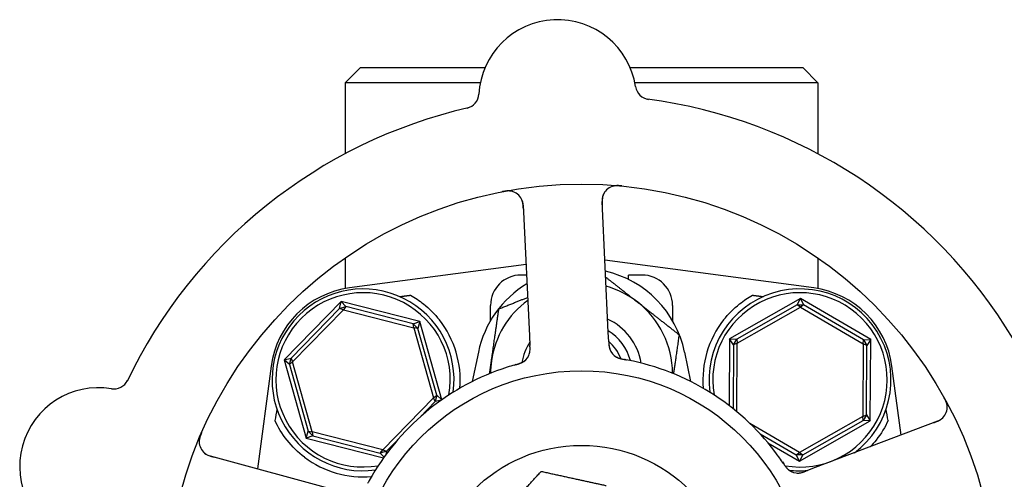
# Model space of a CAD drawing. Header units: inches. Extents: x 36 to 1719, y -84 to 1122.
# Tile 351 of 558: x 948.1 to 952.16, y 421.79 to 423.68. Entities that reach past the tile are written whole.
import ezdxf

# ---------------------------------------------------------------- set-up
doc = ezdxf.new("R2010")
doc.units = ezdxf.units.IN
doc.header["$LTSCALE"] = 48
doc.header["$MEASUREMENT"] = 0
doc.layers.add('Visible (ANSI)', color=7, linetype='Continuous', lineweight=30)

msp = doc.modelspace()

# ---------------------------------------------------------------- linework, layer by layer
at = {"layer": 'Visible (ANSI)'}
for p, q in [((949.50643, 423.48639), (949.44393, 423.42389)), ((949.50643, 423.48639), (950.02002, 423.48639)), ((950.61803, 423.48639), (951.32893, 423.48639)), ((951.32893, 423.48639), (951.39143, 423.42389)), ((950.00056, 423.42389), (949.44393, 423.42389)), ((949.44393, 423.42389), (949.44393, 423.13122)), ((951.39143, 423.42389), (950.63748, 423.42389)), ((951.39143, 423.42389), (951.39143, 423.13122)), ((950.17742, 422.91879), (950.20322, 422.38008)), ((950.52785, 422.39563), (950.50205, 422.93434)), ((949.44393, 422.70152), (949.44393, 422.57511)), ((950.18911, 422.67471), (949.46102, 422.57779)), ((951.37434, 422.57779), (950.51363, 422.69237)), ((951.39143, 422.70152), (951.39143, 422.57511)), ((950.1912, 422.63107), (950.16768, 422.63107)), ((950.61143, 422.61252), (950.61143, 422.63107)), ((950.66768, 422.63107), (950.61143, 422.63107)), ((949.42682, 422.52194), (949.19248, 422.28172)), ((949.42079, 422.49339), (949.42682, 422.52194)), ((949.42079, 422.49339), (949.44684, 422.50072)), ((949.42682, 422.52194), (949.44684, 422.50072)), ((949.75202, 422.43911), (949.42682, 422.52194)), ((949.44684, 422.50072), (949.43659, 422.4872)), ((949.72428, 422.43005), (949.44684, 422.50072)), ((950.04268, 422.44286), (950.04268, 422.50607)), ((950.79268, 422.50607), (950.79268, 422.44286)), ((951.31939, 422.53447), (951.02792, 422.36816)), ((951.30573, 422.50869), (951.05707, 422.36681)), ((951.30573, 422.50869), (951.31939, 422.53447)), ((951.30573, 422.50869), (951.33279, 422.50855)), ((951.31921, 422.49839), (951.30573, 422.50869)), ((951.33279, 422.50855), (951.31921, 422.49839)), ((951.31939, 422.53447), (951.33279, 422.50855)), ((951.60916, 422.3652), (951.31939, 422.53447)), ((951.58, 422.36414), (951.33279, 422.50855)), ((949.42079, 422.49339), (949.22088, 422.28846)), ((949.22745, 422.27282), (949.43659, 422.4872)), ((949.43659, 422.4872), (949.42079, 422.49339)), ((949.43659, 422.4872), (949.72682, 422.41328)), ((951.05907, 422.34996), (951.31921, 422.49839)), ((951.31921, 422.49839), (951.57782, 422.34732)), ((949.72428, 422.43005), (949.75202, 422.43911)), ((949.72428, 422.43005), (949.74365, 422.41115)), ((949.72682, 422.41328), (949.72428, 422.43005)), ((949.75202, 422.43911), (949.74365, 422.41115)), ((949.84262, 422.117), (949.75202, 422.43911)), ((949.74365, 422.41115), (949.72682, 422.41328)), ((949.72682, 422.41328), (949.80792, 422.12497)), ((949.82117, 422.13555), (949.74365, 422.41115)), ((950.20322, 422.38008), (950.20513, 422.34022)), ((950.52975, 422.35579), (950.52785, 422.39563)), ((951.02792, 422.36816), (951.02651, 422.09219)), ((951.02792, 422.36816), (951.05707, 422.36681)), ((951.04342, 422.34344), (951.02792, 422.36816)), ((951.04342, 422.34344), (951.04207, 422.08)), ((951.04342, 422.34344), (951.05707, 422.36681)), ((951.05907, 422.34996), (951.04342, 422.34344)), ((951.05707, 422.36681), (951.05907, 422.34996)), ((951.05763, 422.06731), (951.05907, 422.34996)), ((951.57782, 422.34732), (951.57629, 422.04782)), ((951.57782, 422.34732), (951.58, 422.36414)), ((951.59341, 422.34063), (951.57782, 422.34732)), ((951.58, 422.36414), (951.60916, 422.3652)), ((951.58, 422.36414), (951.59341, 422.34063)), ((951.59195, 422.05434), (951.59341, 422.34063)), ((951.60916, 422.3652), (951.59341, 422.34063)), ((951.60745, 422.02962), (951.60916, 422.3652)), ((949.99277, 422.31344), (949.96709, 422.19162)), ((950.86827, 422.19162), (950.8426, 422.31344)), ((949.19248, 422.28172), (949.22088, 422.28846)), ((949.2142, 422.26223), (949.19248, 422.28172)), ((949.19248, 422.28172), (949.28335, 421.95868)), ((949.2142, 422.26223), (949.22088, 422.28846)), ((949.22745, 422.27282), (949.2142, 422.26223)), ((949.2142, 422.26223), (949.29171, 421.98663)), ((949.22088, 422.28846), (949.22745, 422.27282)), ((949.30854, 421.98451), (949.22745, 422.27282)), ((949.13878, 422.25555), (949.08234, 421.83159)), ((951.73442, 421.97131), (951.69658, 422.25555)), ((949.80792, 422.12497), (949.82117, 422.13555)), ((949.82117, 422.13555), (949.81449, 422.10933)), ((949.82117, 422.13555), (949.84218, 422.11669)), ((949.80792, 422.12497), (949.59878, 421.91058)), ((949.75091, 422.04415), (949.81449, 422.10933)), ((949.81449, 422.10933), (949.80792, 422.12497)), ((949.84047, 422.11549), (949.81449, 422.10933)), ((951.57629, 422.04782), (951.59195, 422.05434)), ((951.59195, 422.05434), (951.5783, 422.03098)), ((951.59195, 422.05434), (951.60745, 422.02962)), ((951.31615, 421.8994), (951.11175, 422.0188)), ((951.31597, 421.86331), (951.60745, 422.02962)), ((951.57629, 422.04782), (951.31615, 421.8994)), ((951.32963, 421.8891), (951.5783, 422.03098)), ((951.88405, 422.02797), (951.37968, 421.83697)), ((951.5783, 422.03098), (951.57629, 422.04782)), ((951.60745, 422.02962), (951.5783, 422.03098)), ((949.28335, 421.95868), (949.29171, 421.98663)), ((949.29171, 421.98663), (949.30854, 421.98451)), ((949.31109, 421.96773), (949.29171, 421.98663)), ((949.30854, 421.98451), (949.31109, 421.96773)), ((949.59878, 421.91058), (949.30854, 421.98451)), ((951.15301, 421.9766), (951.30257, 421.88923)), ((949.31109, 421.96773), (949.28335, 421.95868)), ((949.28335, 421.95868), (949.60207, 421.87749)), ((949.31109, 421.96773), (949.58852, 421.89707)), ((949.61457, 421.9044), (949.65613, 421.947)), ((951.18555, 421.9395), (951.31597, 421.86331)), ((949.58852, 421.89707), (949.59878, 421.91058)), ((949.61457, 421.9044), (949.58852, 421.89707)), ((949.60419, 421.88046), (949.58852, 421.89707)), ((949.59878, 421.91058), (949.61457, 421.9044)), ((949.61457, 421.9044), (949.61171, 421.89085)), ((951.30257, 421.88923), (951.31615, 421.8994)), ((951.31615, 421.8994), (951.32963, 421.8891)), ((949.40866, 421.74257), (948.88835, 421.88451)), ((951.32963, 421.8891), (951.30257, 421.88923)), ((951.31597, 421.86331), (951.30257, 421.88923)), ((951.32963, 421.8891), (951.31597, 421.86331)), ((951.37968, 421.83697), (951.34236, 421.82283))]:
    msp.add_line(p, q, dxfattribs=at)
for radius in [1.7075, 0.9375, 0.62992]:
    msp.add_circle((950.41768, 421.29889), radius, dxfattribs=at)
for centre, radius, start, end in [((950.31902, 423.35903), 0.325, 8.66113, 176.82247), ((950.7021, 423.41738), 0.0625, 188.66113, 262.3534), ((949.93212, 423.38051), 0.0625, 283.1302, 356.82247), ((950.41768, 421.29889), 2.075, 30.99965, 82.48395), ((950.41768, 421.29889), 2.075, 102.99965, 154.48395), ((950.56447, 422.93733), 0.0625, 84.88035, 182.7418), ((950.11499, 422.9158), 0.0625, 2.7418, 100.60325), ((950.16768, 422.50607), 0.125, 90, 180), ((950.41768, 422.22389), 0.43425, 11.9007, 76.93978), ((950.66768, 422.50607), 0.125, 0, 90), ((950.41768, 422.22389), 0.43425, 121.17296, 168.0993), ((950.41768, 422.22389), 0.375, 51.86636, 74.36047), ((949.5105, 422.20607), 0.375, 97.58266, 172.41734), ((949.51768, 422.19889), 0.375, 352.17396, 277.82604), ((949.51768, 422.19889), 0.35937, 350.02465, 279.97535), ((951.31768, 422.19889), 0.375, 306.768, 187.82604), ((951.31768, 422.19889), 0.35938, 260.11375, 189.97535), ((951.32486, 422.20607), 0.375, 7.58266, 82.41734), ((950.41768, 422.22389), 0.375, 126.19988, 171.86636), ((950.41768, 422.22389), 0.375, 0.30971, 51.86636), ((949.51768, 422.19889), 0.4, 355.00108, 38.18136), ((950.41768, 422.22389), 0.25014, 10.1825, 64.52865), ((951.31768, 422.19889), 0.4, 141.81864, 184.99892), ((950.41768, 422.22389), 0.2085, 15.16457, 58.18951), ((950.41768, 422.22389), 0.25014, 148.48685, 169.24876), ((950.41768, 422.22389), 0.17375, 21.10141, 49.85206), ((950.14327, 422.32534), 0.0625, 305.2706, 346.30345), ((950.59275, 422.34687), 0.0625, 200.31583, 240.22862), ((950.41768, 422.22389), 0.375, 171.86636, 179.69029), ((950.41768, 422.22389), 0.17375, 20.82679, 20.82693), ((950.41768, 421.29889), 1, 35.83299, 77.65061), ((950.41768, 421.29889), 1, 107.83299, 149.65061), ((948.49077, 422.22404), 0.0625, 260.66113, 334.3534), ((948.42789, 421.84168), 0.325, 80.66113, 248.82247), ((951.86192, 422.08642), 0.0625, 290.7418, 28.60325), ((948.9048, 421.94481), 0.0625, 156.88035, 254.7418), ((949.51768, 422.19889), 0.4, 232.97261, 274.99892), ((951.3091, 421.87707), 0.0625, 233.2706, 274.30345), ((951.31768, 422.19889), 0.375, 263.08462, 274.7156)]:
    msp.add_arc(centre, radius, start, end, dxfattribs=at)
for centre, major_axis, start_param, end_param in [((948.91972, 419.18906), (0.57653, 4.33091), 0.8462542, 0.8607442), ((951.91564, 419.18906), (-0.57653, 4.33091), 5.4224411, 5.4369311)]:
    msp.add_ellipse(centre, major_axis=major_axis, ratio=0.0429148, start_param=start_param, end_param=end_param, dxfattribs=at)
for points, knots in [([(950.58431, 422.99824), (950.5835, 422.99832), (950.5827, 422.9984), (950.57929, 422.99872), (950.57659, 422.99894), (950.57159, 422.99922), (950.56928, 422.9993), (950.56426, 422.99933), (950.56149, 422.99925), (950.55707, 422.99894), (950.55527, 422.99875), (950.5519, 422.99827), (950.55033, 422.99798), (950.54725, 422.99731), (950.54576, 422.9969), (950.54394, 422.99634), (950.54342, 422.99617), (950.543, 422.99602)], [0, 0, 0, 0, 0.00673636, 0.00673636, 0.02806078, 0.02806078, 0.0453371, 0.0453371, 0.06652159, 0.06652159, 0.08352225, 0.08352225, 0.101589, 0.101589, 0.12223492, 0.12223492, 0.13206643, 0.13206643, 0.13206643, 0.13206643]), ([(950.13065, 422.97631), (950.1301, 422.97644), (950.1294, 422.9766), (950.12695, 422.97708), (950.12498, 422.97738), (950.12094, 422.97772), (950.11913, 422.9778), (950.11475, 422.97783), (950.11203, 422.97772), (950.1069, 422.97732), (950.10446, 422.97705), (950.09941, 422.97636), (950.09677, 422.97592), (950.09262, 422.97516), (950.09105, 422.97486), (950.08945, 422.97455)], [0.10313051, 0.10313051, 0.10313051, 0.10313051, 0.11603194, 0.11603194, 0.14472132, 0.14472132, 0.16305353, 0.16305353, 0.18481803, 0.18481803, 0.20320409, 0.20320409, 0.22373688, 0.22373688, 0.23709216, 0.23709216, 0.23709216, 0.23709216]), ([(950.17821, 422.90233), (950.17818, 422.90295), (950.17815, 422.90357), (950.17805, 422.90561), (950.17798, 422.90702), (950.17759, 422.91377), (950.17713, 422.91894), (950.17594, 422.92704), (950.17525, 422.93039), (950.17304, 422.93867), (950.17101, 422.94346), (950.16934, 422.94663), (950.16917, 422.94694), (950.16902, 422.94722)], [0, 0, 0, 0, 0.00480624, 0.00480624, 0.01589597, 0.01589597, 0.05833406, 0.05833406, 0.09384639, 0.09384639, 0.15340885, 0.15340885, 0.16065924, 0.16065924, 0.16065924, 0.16065924]), ([(950.50792, 422.96394), (950.50765, 422.96333), (950.50732, 422.96256), (950.50607, 422.95942), (950.50528, 422.95706), (950.50373, 422.95034), (950.50306, 422.94606), (950.50244, 422.93771), (950.50234, 422.93375), (950.50243, 422.92785), (950.50248, 422.92608), (950.50263, 422.9222), (950.50273, 422.92006), (950.50283, 422.91794)], [0.11682073, 0.11682073, 0.11682073, 0.11682073, 0.13209763, 0.13209763, 0.17640845, 0.17640845, 0.22121697, 0.22121697, 0.25582457, 0.25582457, 0.27005755, 0.27005755, 0.2865375, 0.2865375, 0.2865375, 0.2865375]), ([(949.71326, 422.54782), (949.73109, 422.53782), (949.74931, 422.52577), (949.7907, 422.49283), (949.81318, 422.47021), (949.83211, 422.44615)], [0.52955844, 0.52955844, 0.52955844, 0.52955844, 0.6981502, 0.6981502, 0.92955653, 0.92955653, 0.92955653, 0.92955653]), ([(951.00326, 422.44615), (951.02221, 422.47025), (951.04473, 422.49289), (951.08613, 422.52581), (951.1043, 422.53784), (951.1221, 422.54782)], [2.4581256, 2.4581256, 2.4581256, 2.4581256, 2.68988255, 2.68988255, 2.85814401, 2.85814401, 2.85814401, 2.85814401]), ([(950.20375, 422.30959), (950.20375, 422.30959), (950.20375, 422.30959), (950.20376, 422.30962), (950.20378, 422.30969), (950.20386, 422.31001), (950.20394, 422.31032), (950.20427, 422.31175), (950.20467, 422.31366), (950.20504, 422.31637), (950.20512, 422.31707), (950.20551, 422.32088), (950.20564, 422.32426), (950.20554, 422.33021), (950.20549, 422.33206), (950.20537, 422.33498), (950.20532, 422.33599), (950.20523, 422.33804), (950.20518, 422.33911), (950.20513, 422.34016)], [0.05598665, 0.05598665, 0.05598665, 0.05598665, 0.056873, 0.056873, 0.06006969, 0.06006969, 0.06858048, 0.06858048, 0.09786866, 0.09786866, 0.10758076, 0.10758076, 0.14991048, 0.14991048, 0.16694481, 0.16694481, 0.17567446, 0.17567446, 0.18444701, 0.18444701, 0.18444701, 0.18444701]), ([(950.52976, 422.35563), (950.52981, 422.35466), (950.52985, 422.35368), (950.52995, 422.35178), (950.53, 422.35085), (950.53015, 422.34814), (950.53025, 422.34641), (950.53047, 422.34363), (950.53056, 422.34253), (950.53098, 422.33832), (950.53138, 422.33569), (950.53216, 422.33172), (950.53265, 422.32974), (950.53355, 422.32685), (950.53382, 422.32606), (950.53423, 422.32492), (950.53439, 422.32449), (950.53447, 422.32429), (950.53448, 422.32427), (950.53448, 422.32427)], [0, 0, 0, 0, 0.00805947, 0.00805947, 0.01607833, 0.01607833, 0.0318321, 0.0318321, 0.04288224, 0.04288224, 0.07619177, 0.07619177, 0.108399, 0.108399, 0.12047641, 0.12047641, 0.12953115, 0.12953115, 0.13163232, 0.13163232, 0.13163232, 0.13163232]), ([(950.53019, 422.3475), (950.53026, 422.34645), (950.53034, 422.3454), (950.5307, 422.34126), (950.53109, 422.33809), (950.53217, 422.33219), (950.53286, 422.32938), (950.53422, 422.32513), (950.5348, 422.32355), (950.53568, 422.32144), (950.53595, 422.32081), (950.53627, 422.32011), (950.53633, 422.31998), (950.53639, 422.31985)], [0.016833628, 0.016833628, 0.016833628, 0.016833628, 0.024996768, 0.024996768, 0.048690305, 0.048690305, 0.071674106, 0.071674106, 0.086017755, 0.086017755, 0.092484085, 0.092484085, 0.093980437, 0.093980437, 0.093980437, 0.093980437]), ([(950.20192, 422.30374), (950.20201, 422.30401), (950.20211, 422.3043), (950.20248, 422.30539), (950.20275, 422.30627), (950.20348, 422.30882), (950.2039, 422.31057), (950.20491, 422.31581), (950.20531, 422.31955), (950.20559, 422.32634), (950.20556, 422.32943), (950.20547, 422.33239)], [0.094581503, 0.094581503, 0.094581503, 0.094581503, 0.09763667, 0.09763667, 0.105884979, 0.105884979, 0.120706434, 0.120706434, 0.149461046, 0.149461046, 0.17255876, 0.17255876, 0.17255876, 0.17255876]), ([(950.14745, 422.26168), (950.13976, 422.25951), (950.12892, 422.25634), (950.11944, 422.25338), (950.11666, 422.25251), (950.11398, 422.25166), (950.11144, 422.25084)], [0.48416631, 0.48416631, 0.48416631, 0.48416631, 0.88318571, 0.88318571, 0.88318571, 1, 1, 1, 1]), ([(950.13964, 422.25946), (950.14279, 422.26037), (950.14591, 422.26126), (950.15163, 422.26298), (950.15424, 422.26379), (950.15908, 422.2654), (950.16135, 422.2662), (950.16504, 422.26759), (950.16654, 422.26819), (950.1698, 422.26956), (950.17146, 422.27031), (950.17441, 422.27175), (950.17568, 422.27243), (950.17856, 422.27406), (950.17995, 422.27495), (950.18231, 422.27661), (950.18335, 422.27741), (950.1842, 422.27812)], [0, 0, 0, 0, 0.02532917, 0.02532917, 0.0459278, 0.0459278, 0.06431611, 0.06431611, 0.0780154, 0.0780154, 0.09688899, 0.09688899, 0.11755371, 0.11755371, 0.15067697, 0.15067697, 0.17984281, 0.17984281, 0.17984281, 0.17984281]), ([(950.14745, 422.26169), (950.14832, 422.26193), (950.14919, 422.26217), (950.15094, 422.26266), (950.15182, 422.26291), (950.15504, 422.26384), (950.15743, 422.26456), (950.1621, 422.26607), (950.16442, 422.26689), (950.16786, 422.26824), (950.16914, 422.26878), (950.17209, 422.2701), (950.17363, 422.27088), (950.17594, 422.27215), (950.17684, 422.27269), (950.17855, 422.27376), (950.17936, 422.27432), (950.17996, 422.27473), (950.18006, 422.27481), (950.18006, 422.27481)], [0, 0, 0, 0, 0.00712604, 0.00712604, 0.01419238, 0.01419238, 0.03284312, 0.03284312, 0.05207098, 0.05207098, 0.06472354, 0.06472354, 0.08419423, 0.08419423, 0.09866358, 0.09866358, 0.11516786, 0.11516786, 0.12167905, 0.12167905, 0.12167905, 0.12167905]), ([(950.55634, 422.29607), (950.55678, 422.29577), (950.55724, 422.29547), (950.55854, 422.29464), (950.55944, 422.2941), (950.56099, 422.29327), (950.56141, 422.29305), (950.56307, 422.29221), (950.56454, 422.29153), (950.56776, 422.29021), (950.56939, 422.2896), (950.57252, 422.28854), (950.57389, 422.2881), (950.57781, 422.28695), (950.58061, 422.28621), (950.58586, 422.28496), (950.58834, 422.28442), (950.594, 422.28326), (950.59719, 422.28266), (950.60115, 422.28192), (950.60191, 422.28177), (950.60268, 422.28163)], [0.13529989, 0.13529989, 0.13529989, 0.13529989, 0.15041637, 0.15041637, 0.17862377, 0.17862377, 0.18801437, 0.18801437, 0.21370501, 0.21370501, 0.23365387, 0.23365387, 0.24706173, 0.24706173, 0.26969876, 0.26969876, 0.28871805, 0.28871805, 0.31389266, 0.31389266, 0.3199487, 0.3199487, 0.3199487, 0.3199487]), ([(950.56097, 422.29304), (950.56097, 422.29304), (950.56103, 422.293), (950.56137, 422.29281), (950.56178, 422.29258), (950.56294, 422.29196), (950.56375, 422.29155), (950.5663, 422.29034), (950.56827, 422.28952), (950.572, 422.28822), (950.57361, 422.28771), (950.57657, 422.28687), (950.57787, 422.28653), (950.58133, 422.28569), (950.58358, 422.2852), (950.58825, 422.28426), (950.59071, 422.28382), (950.59361, 422.28329), (950.59415, 422.2832), (950.5947, 422.2831)], [0.07093315, 0.07093315, 0.07093315, 0.07093315, 0.07636583, 0.07636583, 0.08666451, 0.08666451, 0.09983228, 0.09983228, 0.12422953, 0.12422953, 0.14000404, 0.14000404, 0.15098747, 0.15098747, 0.16837574, 0.16837574, 0.18725582, 0.18725582, 0.19162474, 0.19162474, 0.19162474, 0.19162474]), ([(950.63155, 422.27575), (950.62217, 422.27781), (950.61044, 422.28019), (950.60082, 422.28198), (950.59863, 422.28239), (950.59661, 422.28276), (950.59478, 422.28309)], [0, 0, 0, 0, 0.41999651, 0.41999651, 0.41999651, 0.51583384, 0.51583384, 0.51583384, 0.51583384]), ([(951.9243, 422.09023), (951.92426, 422.09079), (951.92419, 422.09151), (951.92389, 422.09398), (951.92358, 422.09595), (951.92264, 422.09989), (951.92216, 422.10164), (951.92083, 422.10581), (951.9199, 422.10837), (951.91793, 422.11312), (951.91692, 422.11536), (951.9147, 422.11995), (951.91347, 422.12233), (951.91146, 422.12604), (951.91069, 422.12744), (951.90989, 422.12887)], [0.10313051, 0.10313051, 0.10313051, 0.10313051, 0.11603194, 0.11603194, 0.14472131, 0.14472131, 0.16305353, 0.16305353, 0.18481803, 0.18481803, 0.20320408, 0.20320408, 0.22373688, 0.22373688, 0.23709216, 0.23709216, 0.23709216, 0.23709216]), ([(949.2768, 421.87955), (949.25024, 421.89959), (949.22533, 421.92388), (949.18381, 421.97606), (949.16725, 422.00398), (949.15508, 422.03), (949.15485, 422.03052), (949.15461, 422.03103)], [2.42631307, 2.42631307, 2.42631307, 2.42631307, 2.67966435, 2.67966435, 2.93613641, 2.93613641, 2.94128789, 2.94128789, 2.94128789, 2.94128789]), ([(951.68076, 422.03103), (951.66885, 422.00529), (951.65227, 421.97709), (951.62387, 421.94123), (951.61592, 421.93209), (951.60753, 421.92329)], [0.44734115, 0.44734115, 0.44734115, 0.44734115, 0.70623872, 0.70623872, 0.7975395, 0.7975395, 0.7975395, 0.7975395]), ([(951.86864, 422.02213), (951.86922, 422.02235), (951.8698, 422.02257), (951.87171, 422.0233), (951.87303, 422.02381), (951.87933, 422.02626), (951.88411, 422.02829), (951.89144, 422.03193), (951.89441, 422.03361), (951.90161, 422.03828), (951.90553, 422.04169), (951.90803, 422.04426), (951.90828, 422.04451), (951.90849, 422.04474)], [0, 0, 0, 0, 0.00480624, 0.00480624, 0.01589597, 0.01589597, 0.05833406, 0.05833406, 0.09384639, 0.09384639, 0.15340885, 0.15340885, 0.16065924, 0.16065924, 0.16065924, 0.16065924]), ([(948.853, 421.9825), (948.85267, 421.98175), (948.85235, 421.98101), (948.85099, 421.97787), (948.84994, 421.97537), (948.84813, 421.97069), (948.84735, 421.96853), (948.84577, 421.96376), (948.84499, 421.9611), (948.84392, 421.9568), (948.84354, 421.95503), (948.84295, 421.95168), (948.84274, 421.95009), (948.84243, 421.94696), (948.84236, 421.94541), (948.84233, 421.94352), (948.84233, 421.94296), (948.84234, 421.94251)], [0, 0, 0, 0, 0.00673636, 0.00673636, 0.02806078, 0.02806078, 0.0453371, 0.0453371, 0.06652159, 0.06652159, 0.08352225, 0.08352225, 0.101589, 0.101589, 0.12223492, 0.12223492, 0.13206643, 0.13206643, 0.13206643, 0.13206643]), ([(948.86201, 421.89924), (948.86251, 421.89879), (948.86314, 421.89824), (948.86574, 421.89609), (948.86774, 421.89461), (948.87365, 421.89105), (948.87752, 421.88909), (948.88527, 421.88592), (948.889, 421.88461), (948.89464, 421.88287), (948.89634, 421.88237), (948.90007, 421.88131), (948.90215, 421.88074), (948.90419, 421.88019)], [0.11682073, 0.11682073, 0.11682073, 0.11682073, 0.13209763, 0.13209763, 0.17640846, 0.17640846, 0.22121697, 0.22121697, 0.25582457, 0.25582457, 0.27005755, 0.27005755, 0.2865375, 0.2865375, 0.2865375, 0.2865375]), ([(951.24984, 421.85342), (951.24541, 421.86006), (951.23904, 421.86939), (951.23329, 421.87749), (951.23161, 421.87986), (951.22997, 421.88215), (951.22841, 421.88432)], [0.48416631, 0.48416631, 0.48416631, 0.48416631, 0.88318571, 0.88318571, 0.88318571, 1, 1, 1, 1]), ([(951.24532, 421.86015), (951.24716, 421.85745), (951.24897, 421.85475), (951.25237, 421.84984), (951.25394, 421.84761), (951.25697, 421.84351), (951.25844, 421.84159), (951.2609, 421.83852), (951.26193, 421.83727), (951.26424, 421.8346), (951.26547, 421.83325), (951.26775, 421.83089), (951.26879, 421.82989), (951.27123, 421.82765), (951.27251, 421.82661), (951.27482, 421.82487), (951.2759, 421.82413), (951.27683, 421.82354)], [0, 0, 0, 0, 0.0253292, 0.0253292, 0.04592782, 0.04592782, 0.06431613, 0.06431613, 0.07801539, 0.07801539, 0.09688899, 0.09688899, 0.11755369, 0.11755369, 0.15067695, 0.15067695, 0.17984281, 0.17984281, 0.17984281, 0.17984281]), ([(951.24985, 421.85341), (951.25035, 421.85266), (951.25085, 421.85192), (951.25186, 421.8504), (951.25237, 421.84964), (951.25424, 421.84687), (951.25566, 421.84481), (951.25854, 421.84084), (951.26004, 421.83889), (951.26239, 421.83603), (951.26329, 421.83498), (951.26547, 421.83258), (951.26668, 421.83136), (951.2686, 421.82955), (951.26939, 421.82886), (951.27094, 421.82757), (951.27172, 421.82697), (951.2723, 421.82653), (951.2724, 421.82646), (951.2724, 421.82646)], [0, 0, 0, 0, 0.00712604, 0.00712604, 0.01419238, 0.01419238, 0.03284312, 0.03284312, 0.05207098, 0.05207098, 0.06472354, 0.06472354, 0.08419423, 0.08419423, 0.09866358, 0.09866358, 0.11516786, 0.11516786, 0.12167905, 0.12167905, 0.12167905, 0.12167905]), ([(951.30668, 421.81461), (951.30696, 421.81461), (951.30727, 421.8146), (951.30842, 421.81459), (951.30934, 421.8146), (951.31199, 421.81469), (951.31378, 421.81483), (951.31908, 421.8155), (951.32276, 421.81627), (951.3293, 421.8181), (951.33224, 421.81909), (951.33502, 421.82009)], [0.094581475, 0.094581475, 0.094581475, 0.094581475, 0.097636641, 0.097636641, 0.105884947, 0.105884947, 0.120706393, 0.120706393, 0.149460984, 0.149460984, 0.172558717, 0.172558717, 0.172558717, 0.172558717]), ([(951.3128, 421.81467), (951.3128, 421.81467), (951.31281, 421.81467), (951.31284, 421.81467), (951.31291, 421.81468), (951.31324, 421.8147), (951.31355, 421.81472), (951.31502, 421.81485), (951.31696, 421.81506), (951.31965, 421.81555), (951.32034, 421.81568), (951.32409, 421.81649), (951.32734, 421.81742), (951.33297, 421.81934), (951.33471, 421.81997), (951.33745, 421.82098), (951.3384, 421.82134), (951.34032, 421.82206), (951.34132, 421.82244), (951.3423, 421.82281)], [0.05598665, 0.05598665, 0.05598665, 0.05598665, 0.05687301, 0.05687301, 0.0600697, 0.0600697, 0.06858049, 0.06858049, 0.09786867, 0.09786867, 0.10758076, 0.10758076, 0.14991049, 0.14991049, 0.16694482, 0.16694482, 0.17567446, 0.17567446, 0.18444701, 0.18444701, 0.18444701, 0.18444701]), ([(949.55472, 421.80416), (949.54987, 421.79588), (949.54398, 421.78545), (949.5393, 421.77686), (949.53824, 421.7749), (949.53726, 421.7731), (949.53639, 421.77146)], [0, 0, 0, 0, 0.41999651, 0.41999651, 0.41999651, 0.51583384, 0.51583384, 0.51583384, 0.51583384])]:
    msp.add_open_spline(points, degree=3, knots=knots, dxfattribs=at)
for points, weights in [([(950.51697, 422.6227), (950.58613, 422.5684), (950.64924, 422.51886)], [1.01248620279, 1.03007637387, 1]), ([(949.66863, 422.54217), (949.69097, 422.545), (949.71326, 422.54782)], [0.999969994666, 0.999969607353, 0.999970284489]), ([(951.1221, 422.54782), (951.14439, 422.545), (951.16673, 422.54217)], [0.999970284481, 0.999969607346, 0.999969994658]), ([(950.07709, 422.49128), (950.1398, 422.51644), (950.19561, 422.53884)], [1, 1.02176100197, 1.01856913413]), ([(950.64924, 422.51886), (950.72828, 422.45681), (950.81954, 422.38516)], [1, 1.0379548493, 1]), ([(950.04645, 422.27695), (950.06067, 422.37642), (950.07709, 422.49128)], [1, 1.0379548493, 1]), ([(950.81954, 422.38516), (950.80728, 422.29939), (950.79656, 422.22434)], [1, 1.02807423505, 1.01461687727]), ([(950.03894, 422.2244), (950.04272, 422.2508), (950.04645, 422.27695)], [1.01444681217, 1.00970491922, 1]), ([(950.06665, 421.61889), (950.15239, 421.71295), (950.2514, 421.82156)], [1, 1.0379548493, 1]), ([(950.2514, 421.82156), (950.39497, 421.79012), (950.51929, 421.7629)], [1, 1.0379548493, 1])]:
    msp.add_rational_spline(points, weights, degree=2, dxfattribs=at)

doc.saveas('drawing.dxf')
